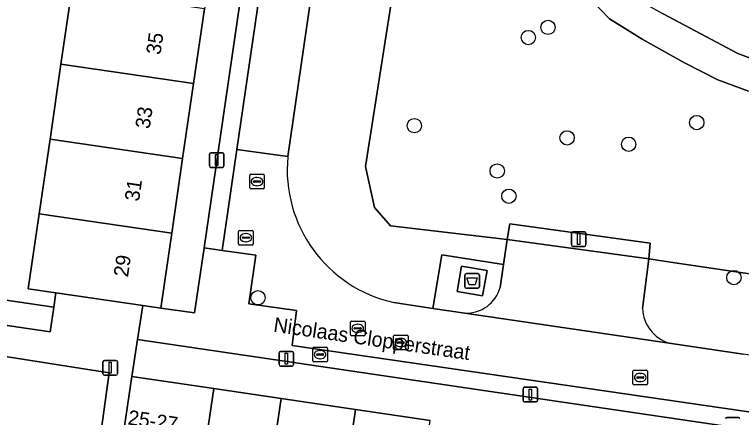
# Model space of a CAD drawing. Extents: x 161087 to 161926, y 382572 to 383873.
# Drawn here: x 161825.66 to 161875.31, y 383388.05 to 383415.57 of the extents above; entities that cross this region are included whole.
import ezdxf

# ---------------------------------------------------------------- set-up
doc = ezdxf.new("R2010")
doc.units = 0
for name, color, linetype in [('IMGEO_Afval_apart_plaats', 7, 'Continuous'), ('IMGEO_Boom', 7, 'Continuous'), ('IMGEO_Brandkraan', 7, 'Continuous'), ('IMGEO_Erf', 7, 'Continuous'), ('IMGEO_Gemengd_bos', 7, 'Continuous'), ('IMGEO_Groenvoorziening', 7, 'Continuous'), ('IMGEO_Haag', 7, 'Continuous'), ('IMGEO_Kolk', 7, 'Continuous'), ('IMGEO_Lichtmast', 7, 'Continuous'), ('IMGEO_Openbare_ruimte_label', 7, 'Continuous'), ('IMGEO_Pand', 7, 'Continuous'), ('IMGEO_Pand_nummerreeks', 7, 'Continuous'), ('IMGEO_Parkeervlak_open', 7, 'Continuous'), ('IMGEO_Rijbaan_lokaal_open', 7, 'Continuous'), ('IMGEO_Rioolput', 7, 'Continuous'), ('IMGEO_Voetpad_gesloten', 7, 'Continuous'), ('IMGEO_Voetpad_halfverhard', 7, 'Continuous'), ('IMGEO_Voetpad_open', 7, 'Continuous')]:
    doc.layers.add(name, color=color, linetype=linetype)

msp = doc.modelspace()

# ---------------------------------------------------------------- linework, layer by layer
at = {"layer": 'IMGEO_Afval_apart_plaats'}
for p, q in [((161856.423, 383396.977), (161856.423, 383397.777)), ((161856.423, 383397.777), (161856.423, 383396.977)), ((161856.523, 383397.877), (161857.313, 383397.877)), ((161857.313, 383397.877), (161856.523, 383397.877)), ((161857.413, 383397.777), (161857.413, 383396.977)), ((161857.413, 383396.977), (161857.413, 383397.777)), ((161857.313, 383396.877), (161856.523, 383396.877)), ((161856.523, 383396.877), (161857.313, 383396.877))]:
    msp.add_line(p, q, dxfattribs=at)
msp.add_lwpolyline([(161856.566, 383397.591), (161857.27, 383397.591), (161857.121, 383397.121), (161856.715, 383397.121), (161856.566, 383397.591)], dxfattribs=at)
for centre, start, end in [((161856.523, 383397.777), 90, 180), ((161856.523, 383397.777), 90, 180), ((161857.313, 383397.777), 0, 90), ((161857.313, 383397.777), 360, 90), ((161856.523, 383396.977), 180, 270), ((161856.523, 383396.977), 180, 270), ((161857.313, 383396.977), 270, 0), ((161857.313, 383396.977), 270, 0)]:
    msp.add_arc(centre, 0.1, start, end, dxfattribs=at)
at = {"layer": 'IMGEO_Boom'}
for centre in [(161862.1, 383414.693), (161860.753, 383414.001), (161852.972, 383407.981), (161872.258, 383408.192), (161863.404, 383407.149), (161867.611, 383406.714), (161858.63, 383404.89), (161859.427, 383403.165), (161874.795, 383397.608), (161842.288, 383396.229)]:
    msp.add_circle(centre, 0.489, dxfattribs=at)
at = {"layer": 'IMGEO_Brandkraan'}
for p, q in [((161846.03, 383391.923), (161846.03, 383392.775)), ((161846.105, 383392.849), (161846.957, 383392.849)), ((161846.518, 383392.629), (161846.543, 383392.629)), ((161847.031, 383392.775), (161847.031, 383391.923)), ((161846.289, 383392.343), (161846.289, 383392.355)), ((161846.727, 383392.306), (161846.329, 383392.306)), ((161846.332, 383392.392), (161846.73, 383392.392)), ((161846.541, 383392.069), (161846.516, 383392.069)), ((161846.773, 383392.355), (161846.773, 383392.343)), ((161846.957, 383391.849), (161846.105, 383391.849))]:
    msp.add_line(p, q, dxfattribs=at)
for points in [[(161846.03, 383391.923), (161846.03, 383392.775)], [(161846.105, 383392.849), (161846.957, 383392.849)], [(161847.031, 383392.775), (161847.031, 383391.923)], [(161846.957, 383391.849), (161846.105, 383391.849)]]:
    msp.add_lwpolyline(points, dxfattribs=at)
for centre, radius, start, end in [((161846.107, 383392.773), 0.0765, 91.552, 178.448), ((161846.107, 383392.773), 0.0765, 91.552, 178.448), ((161846.955, 383392.773), 0.0765, 1.552, 88.448), ((161846.955, 383392.773), 0.0765, 1.552, 88.448), ((161846.329, 383392.352), 0.0403, 85.8775, 175.7526), ((161846.326, 383392.342), 0.0366, 178.938, 274.7102), ((161846.73, 383392.349), 0.043, 264.8664, 352.4533), ((161846.734, 383392.354), 0.0386, 1.7309, 96.639), ((161846.107, 383391.925), 0.0765, 181.552, 268.448), ((161846.107, 383391.925), 0.0765, 181.552, 268.448), ((161846.955, 383391.925), 0.0765, 271.552, 358.448), ((161846.955, 383391.925), 0.0765, 271.552, 358.448)]:
    msp.add_arc(centre, radius, start, end, dxfattribs=at)
for centre, major_axis, ratio, start_param, end_param in [((161846.517, 383392.349), (-0.387, 0.002), 0.722429, 4.712389, 7.853982), ((161846.542, 383392.349), (-0.39, 0.002), 0.717154, 1.570796, 4.712389)]:
    msp.add_ellipse(centre, major_axis=major_axis, ratio=ratio, start_param=start_param, end_param=end_param, dxfattribs=at)
at = {"layer": 'IMGEO_Erf'}
for points in [[(161822.019, 383448.203), (161827.147, 383447.454), (161831.685, 383446.791), (161837.4, 383445.956), (161836.121, 383437.2), (161841.624, 383436.396), (161840.829, 383430.956), (161840.131, 383426.178), (161839.385, 383421.069), (161838.638, 383415.96), (161837.892, 383410.851), (161837.146, 383405.742), (161836.4, 383400.634), (161835.653, 383395.524), (161837.965, 383395.208), (161838.61, 383399.631), (161844.786, 383441.978), (161840.592, 383447.83), (161803.962, 383453.289)], [(161815.43, 383397.474), (161828.336, 383395.583), (161828.48, 383396.572), (161826.596, 383396.847), (161827.319, 383401.795), (161827.343, 383401.957), (161828.089, 383407.065), (161828.835, 383412.174), (161829.582, 383417.283), (161830.328, 383422.392), (161831.075, 383427.501), (161831.773, 383432.279), (161829.65, 383432.59), (161830.377, 383437.837), (161825.839, 383438.5), (161820.711, 383439.249)], [(161898.032, 383383.95), (161834.064, 383393.383), (161833.686, 383390.85), (161839.284, 383390.023), (161843.87, 383389.345), (161848.962, 383388.593), (161854.054, 383387.841)]]:
    msp.add_lwpolyline(points, dxfattribs=at)
at = {"layer": 'IMGEO_Gemengd_bos'}
for points in [[(161852.715, 383424.795), (161849.633, 383405.199), (161850.258, 383402.384), (161851.352, 383401.132), (161859.303, 383400.199), (161859.488, 383401.283), (161869.069, 383399.948), (161868.993, 383398.89), (161870.477, 383398.671), (161876.945, 383397.714)], [(161875.802, 383410.344), (161873.701, 383411.117), (161871.43, 383412.271), (161868.54, 383413.879), (161866.306, 383415.288), (161865.045, 383416.598)]]:
    msp.add_lwpolyline(points, dxfattribs=at)
at = {"layer": 'IMGEO_Groenvoorziening'}
for points in [[(161876.997, 383416.686), (161873.409, 383419.392), (161870.427, 383422.594), (161868.495, 383426.624), (161867.666, 383431.097), (161867.28, 383435.458), (161867.611, 383443.961), (161865.687, 383446.725), (161863.799, 383444.232), (161863.799, 383441.955), (161863.424, 383432.849), (161863.969, 383426.888), (161864.256, 383425.085), (161865.306, 383420.599), (161866.004, 383419.23), (161867.693, 383417.126), (161868.19, 383416.629), (161869.96, 383415.613), (161875.069, 383412.903), (161877.556, 383411.979)], [(161851.572, 383395.904), (161854.243, 383395.506), (161854.854, 383399.159), (161859.057, 383398.502), (161859.303, 383400.199), (161851.352, 383401.132), (161850.258, 383402.384), (161849.633, 383405.199), (161852.715, 383424.795)], [(161846.861, 383423.267), (161844.328, 383405.866)], [(161878.429, 383397.495), (161876.945, 383397.714), (161870.477, 383398.671), (161868.993, 383398.89), (161868.558, 383395.491)], [(161870.367, 383393.127), (161875.435, 383392.375)]]:
    msp.add_lwpolyline(points, dxfattribs=at)
msp.add_lwpolyline([(161859.303, 383400.199), (161863.823, 383399.588), (161868.993, 383398.89), (161869.069, 383399.948), (161859.488, 383401.283)], close=True, dxfattribs=at)
for centre, radius, start, end in [((161853.585, 383404.983), 9.299, 174.5502, 257.4964), ((161871.158, 383395.606), 2.602, 182.5406, 252.3079)]:
    msp.add_arc(centre, radius, start, end, dxfattribs=at)
at = {"layer": 'IMGEO_Haag'}
msp.add_lwpolyline([(161859.303, 383400.199), (161863.823, 383399.588), (161868.993, 383398.89), (161869.069, 383399.948), (161859.488, 383401.283)], close=True, dxfattribs=at)
at = {"layer": 'IMGEO_Kolk'}
for p, q in [((161840.967, 383399.905), (161840.967, 383400.757)), ((161841.042, 383400.831), (161841.894, 383400.831)), ((161841.455, 383400.611), (161841.48, 383400.611)), ((161841.968, 383400.757), (161841.968, 383399.905)), ((161841.226, 383400.325), (161841.226, 383400.337)), ((161841.664, 383400.288), (161841.266, 383400.288)), ((161841.269, 383400.374), (161841.667, 383400.374)), ((161841.478, 383400.051), (161841.453, 383400.051)), ((161841.71, 383400.337), (161841.71, 383400.325)), ((161841.894, 383399.831), (161841.042, 383399.831)), ((161851.543, 383392.746), (161851.543, 383393.598)), ((161851.618, 383393.672), (161852.47, 383393.672)), ((161852.031, 383393.452), (161852.056, 383393.452)), ((161852.544, 383393.598), (161852.544, 383392.746)), ((161851.802, 383393.166), (161851.802, 383393.178)), ((161852.24, 383393.129), (161851.842, 383393.129)), ((161851.845, 383393.215), (161852.243, 383393.215)), ((161852.286, 383393.178), (161852.286, 383393.166)), ((161852.47, 383392.672), (161851.618, 383392.672)), ((161852.054, 383392.892), (161852.029, 383392.892)), ((161867.899, 383390.356), (161867.899, 383391.208)), ((161867.974, 383391.282), (161868.826, 383391.282)), ((161868.387, 383391.062), (161868.412, 383391.062)), ((161868.9, 383391.208), (161868.9, 383390.356)), ((161868.158, 383390.776), (161868.158, 383390.788)), ((161868.596, 383390.739), (161868.198, 383390.739)), ((161868.201, 383390.825), (161868.599, 383390.825)), ((161868.41, 383390.502), (161868.385, 383390.502)), ((161868.642, 383390.788), (161868.642, 383390.776)), ((161868.826, 383390.282), (161867.974, 383390.282))]:
    msp.add_line(p, q, dxfattribs=at)
for points in [[(161840.967, 383399.905), (161840.967, 383400.757)], [(161841.042, 383400.831), (161841.894, 383400.831)], [(161841.968, 383400.757), (161841.968, 383399.905)], [(161841.894, 383399.831), (161841.042, 383399.831)], [(161851.543, 383392.746), (161851.543, 383393.598)], [(161851.618, 383393.672), (161852.47, 383393.672)], [(161852.544, 383393.598), (161852.544, 383392.746)], [(161852.47, 383392.672), (161851.618, 383392.672)], [(161867.899, 383390.356), (161867.899, 383391.208)], [(161867.974, 383391.282), (161868.826, 383391.282)], [(161868.9, 383391.208), (161868.9, 383390.356)], [(161868.826, 383390.282), (161867.974, 383390.282)]]:
    msp.add_lwpolyline(points, dxfattribs=at)
for centre, radius, start, end in [((161841.044, 383400.755), 0.0765, 91.552, 178.448), ((161841.044, 383400.755), 0.0765, 91.552, 178.448), ((161841.892, 383400.755), 0.0765, 1.552, 88.448), ((161841.892, 383400.755), 0.0765, 1.552, 88.448), ((161841.044, 383399.907), 0.0765, 181.552, 268.448), ((161841.044, 383399.907), 0.0765, 181.552, 268.448), ((161841.266, 383400.334), 0.0403, 85.8775, 175.7526), ((161841.263, 383400.324), 0.0366, 178.938, 274.7102), ((161841.667, 383400.331), 0.043, 264.8664, 352.4533), ((161841.671, 383400.336), 0.0386, 1.7309, 96.639), ((161841.892, 383399.907), 0.0765, 271.552, 358.448), ((161841.892, 383399.907), 0.0765, 271.552, 358.448), ((161851.62, 383393.596), 0.0765, 91.552, 178.448), ((161851.62, 383393.596), 0.0765, 91.552, 178.448), ((161852.468, 383393.596), 0.0765, 1.552, 88.448), ((161852.468, 383393.596), 0.0765, 1.552, 88.448), ((161851.842, 383393.175), 0.0403, 85.8775, 175.7526), ((161851.839, 383393.165), 0.0366, 178.938, 274.7102), ((161852.243, 383393.172), 0.043, 264.8664, 352.4533), ((161852.247, 383393.177), 0.0386, 1.7309, 96.639), ((161851.62, 383392.748), 0.0765, 181.552, 268.448), ((161851.62, 383392.748), 0.0765, 181.552, 268.448), ((161852.468, 383392.748), 0.0765, 271.552, 358.448), ((161852.468, 383392.748), 0.0765, 271.552, 358.448), ((161867.976, 383391.206), 0.0765, 91.552, 178.448), ((161867.976, 383391.206), 0.0765, 91.552, 178.448), ((161868.824, 383391.206), 0.0765, 1.552, 88.448), ((161868.824, 383391.206), 0.0765, 1.552, 88.448), ((161868.198, 383390.785), 0.0403, 85.8775, 175.7526), ((161868.195, 383390.775), 0.0366, 178.938, 274.7102), ((161868.599, 383390.782), 0.043, 264.8664, 352.4533), ((161868.603, 383390.787), 0.0386, 1.7309, 96.639), ((161867.976, 383390.358), 0.0765, 181.552, 268.448), ((161867.976, 383390.358), 0.0765, 181.552, 268.448), ((161868.824, 383390.358), 0.0765, 271.552, 358.448), ((161868.824, 383390.358), 0.0765, 271.552, 358.448)]:
    msp.add_arc(centre, radius, start, end, dxfattribs=at)
for centre, major_axis, ratio, start_param, end_param in [((161841.454, 383400.331), (-0.387, 0.002), 0.722429, 4.712389, 7.853982), ((161841.479, 383400.331), (-0.39, 0.002), 0.717154, 1.570796, 4.712389), ((161852.03, 383393.172), (-0.387, 0.002), 0.722429, 4.712389, 7.853982), ((161852.055, 383393.172), (-0.39, 0.002), 0.717154, 1.570796, 4.712389), ((161868.386, 383390.782), (-0.387, 0.002), 0.722429, 4.712389, 7.853982), ((161868.411, 383390.782), (-0.39, 0.002), 0.717154, 1.570796, 4.712389)]:
    msp.add_ellipse(centre, major_axis=major_axis, ratio=ratio, start_param=start_param, end_param=end_param, dxfattribs=at)
at = {"layer": 'IMGEO_Lichtmast'}
for p, q in [((161838.979, 383405.236), (161838.979, 383406.036)), ((161838.979, 383406.036), (161838.979, 383405.236)), ((161839.079, 383406.136), (161839.869, 383406.136)), ((161839.869, 383406.136), (161839.079, 383406.136)), ((161839.969, 383406.036), (161839.969, 383405.236)), ((161839.969, 383405.236), (161839.969, 383406.036)), ((161839.869, 383405.136), (161839.079, 383405.136)), ((161839.079, 383405.136), (161839.869, 383405.136)), ((161863.694, 383399.833), (161863.694, 383400.633)), ((161863.694, 383400.633), (161863.694, 383399.833)), ((161863.794, 383400.733), (161864.584, 383400.733)), ((161864.584, 383400.733), (161863.794, 383400.733)), ((161864.684, 383400.633), (161864.684, 383399.833)), ((161864.684, 383399.833), (161864.684, 383400.633)), ((161864.584, 383399.733), (161863.794, 383399.733)), ((161863.794, 383399.733), (161864.584, 383399.733)), ((161843.731, 383391.66), (161843.731, 383392.46)), ((161843.731, 383392.46), (161843.731, 383391.66)), ((161843.831, 383392.56), (161844.621, 383392.56)), ((161844.621, 383392.56), (161843.831, 383392.56)), ((161844.721, 383392.46), (161844.721, 383391.66)), ((161844.721, 383391.66), (161844.721, 383392.46)), ((161831.701, 383391.047), (161831.701, 383391.847)), ((161831.701, 383391.847), (161831.701, 383391.047)), ((161831.801, 383391.947), (161832.591, 383391.947)), ((161832.591, 383391.947), (161831.801, 383391.947)), ((161832.691, 383391.847), (161832.691, 383391.047)), ((161832.691, 383391.047), (161832.691, 383391.847)), ((161844.621, 383391.56), (161843.831, 383391.56)), ((161843.831, 383391.56), (161844.621, 383391.56)), ((161832.591, 383390.947), (161831.801, 383390.947)), ((161831.801, 383390.947), (161832.591, 383390.947)), ((161860.403, 383389.216), (161860.403, 383390.016)), ((161860.403, 383390.016), (161860.403, 383389.216)), ((161860.503, 383390.116), (161861.293, 383390.116)), ((161861.293, 383390.116), (161860.503, 383390.116)), ((161861.393, 383390.016), (161861.393, 383389.216)), ((161861.393, 383389.216), (161861.393, 383390.016)), ((161861.293, 383389.116), (161860.503, 383389.116)), ((161860.503, 383389.116), (161861.293, 383389.116)), ((161874.32, 383388.055), (161875.11, 383388.055)), ((161875.11, 383388.055), (161874.32, 383388.055))]:
    msp.add_line(p, q, dxfattribs=at)
for points in [[(161839.399, 383406.011), (161839.549, 383406.011), (161839.549, 383405.261), (161839.399, 383405.261), (161839.399, 383406.011)], [(161864.114, 383400.608), (161864.264, 383400.608), (161864.264, 383399.858), (161864.114, 383399.858), (161864.114, 383400.608)], [(161844.151, 383392.435), (161844.301, 383392.435), (161844.301, 383391.685), (161844.151, 383391.685), (161844.151, 383392.435)], [(161832.121, 383391.822), (161832.271, 383391.822), (161832.271, 383391.072), (161832.121, 383391.072), (161832.121, 383391.822)], [(161860.823, 383389.991), (161860.973, 383389.991), (161860.973, 383389.241), (161860.823, 383389.241), (161860.823, 383389.991)]]:
    msp.add_lwpolyline(points, dxfattribs=at)
for centre, start, end in [((161839.079, 383406.036), 90, 180), ((161839.079, 383406.036), 90, 180), ((161839.869, 383406.036), 0, 90), ((161839.869, 383406.036), 360, 90), ((161839.079, 383405.236), 180, 270), ((161839.079, 383405.236), 180, 270), ((161839.869, 383405.236), 270, 0), ((161839.869, 383405.236), 270, 0), ((161863.794, 383400.633), 90, 180), ((161863.794, 383400.633), 90, 180), ((161864.584, 383400.633), 0, 90), ((161864.584, 383400.633), 360, 90), ((161863.794, 383399.833), 180, 270), ((161863.794, 383399.833), 180, 270), ((161864.584, 383399.833), 270, 0), ((161864.584, 383399.833), 270, 0), ((161843.831, 383392.46), 90, 180), ((161843.831, 383392.46), 90, 180), ((161844.621, 383392.46), 0, 90), ((161844.621, 383392.46), 360, 90), ((161831.801, 383391.847), 90, 180), ((161831.801, 383391.847), 90, 180), ((161832.591, 383391.847), 0, 90), ((161832.591, 383391.847), 360, 90), ((161843.831, 383391.66), 180, 270), ((161843.831, 383391.66), 180, 270), ((161844.621, 383391.66), 270, 0), ((161844.621, 383391.66), 270, 0), ((161831.801, 383391.047), 180, 270), ((161831.801, 383391.047), 180, 270), ((161832.591, 383391.047), 270, 0), ((161832.591, 383391.047), 270, 0), ((161860.503, 383390.016), 90, 180), ((161860.503, 383390.016), 90, 180), ((161861.293, 383390.016), 0, 90), ((161861.293, 383390.016), 360, 90), ((161860.503, 383389.216), 180, 270), ((161860.503, 383389.216), 180, 270), ((161861.293, 383389.216), 270, 0), ((161861.293, 383389.216), 270, 0), ((161874.32, 383387.955), 90, 180), ((161874.32, 383387.955), 90, 180), ((161875.11, 383387.955), 0, 90), ((161875.11, 383387.955), 360, 90)]:
    msp.add_arc(centre, 0.1, start, end, dxfattribs=at)
at = {"layer": 'IMGEO_Pand'}
for points in [[(161829.582, 383417.283), (161828.835, 383412.174), (161837.892, 383410.851), (161838.638, 383415.96)], [(161828.835, 383412.174), (161828.089, 383407.065), (161837.146, 383405.742), (161837.892, 383410.851)], [(161836.4, 383400.634), (161837.146, 383405.742), (161828.089, 383407.065), (161827.343, 383401.957)], [(161827.343, 383401.957), (161827.319, 383401.795), (161826.596, 383396.847), (161828.48, 383396.572), (161834.423, 383395.704), (161835.653, 383395.524), (161836.4, 383400.634)], [(161815.43, 383397.474), (161815.358, 383397.485), (161815.111, 383395.813), (161828.09, 383393.901), (161828.336, 383395.583)], [(161837.966, 383381.105), (161839.284, 383390.023), (161833.686, 383390.85), (161832.046, 383379.744), (161837.289, 383378.969), (161837.642, 383378.917)], [(161837.966, 383381.105), (161842.552, 383380.427), (161843.87, 383389.345), (161839.284, 383390.023)], [(161848.962, 383388.593), (161843.87, 383389.345), (161842.552, 383380.427), (161842.913, 383380.374), (161847.644, 383379.675)], [(161848.962, 383388.593), (161847.644, 383379.675), (161852.736, 383378.923), (161854.054, 383387.841)]]:
    msp.add_lwpolyline(points, close=True, dxfattribs=at)
at = {"layer": 'IMGEO_Parkeervlak_open'}
for points in [[(161868.558, 383395.491), (161868.993, 383398.89), (161863.823, 383399.588), (161859.303, 383400.199), (161859.057, 383398.502), (161858.831, 383396.939)], [(161856.429, 383395.18), (161870.367, 383393.127)]]:
    msp.add_lwpolyline(points, dxfattribs=at)
msp.add_lwpolyline([(161831.482, 383386.492), (161832.135, 383391.094), (161814.902, 383393.811), (161814.24, 383389.006)], close=True, dxfattribs=at)
for centre, radius, start, end in [((161856.514, 383397.583), 2.404, 267.9633, 344.4678), ((161871.158, 383395.606), 2.602, 182.5406, 252.3079)]:
    msp.add_arc(centre, radius, start, end, dxfattribs=at)
at = {"layer": 'IMGEO_Rijbaan_lokaal_open'}
for points in [[(161842.558, 383452.468), (161841.301, 383452.653), (161840.774, 383449.067), (161844.596, 383448.506), (161844.431, 383447.258), (161844.144, 383445.08), (161846.453, 383444.673), (161840.853, 383406.365), (161844.328, 383405.866), (161846.861, 383423.267)], [(161844.328, 383405.866), (161840.853, 383406.365), (161839.844, 383399.464), (161842.141, 383399.147), (161841.664, 383395.809), (161844.925, 383395.36), (161844.631, 383392.974), (161898.214, 383385.179), (161901.586, 383384.689), (161905.129, 383384.189), (161904.111, 383386.394)], [(161856.429, 383395.18), (161854.243, 383395.506), (161851.572, 383395.904)], [(161899.938, 383388.859), (161897.371, 383389.232), (161894.056, 383389.707), (161875.435, 383392.375), (161870.367, 383393.127), (161856.429, 383395.18)]]:
    msp.add_lwpolyline(points, dxfattribs=at)
msp.add_arc((161853.585, 383404.983), 9.299, 174.5502, 257.4964, dxfattribs=at)
at = {"layer": 'IMGEO_Rioolput'}
for p, q in [((161841.723, 383403.735), (161841.723, 383404.587)), ((161841.798, 383404.661), (161842.65, 383404.661)), ((161842.211, 383404.441), (161842.236, 383404.441)), ((161842.724, 383404.587), (161842.724, 383403.735)), ((161841.982, 383404.155), (161841.982, 383404.167)), ((161842.42, 383404.118), (161842.022, 383404.118)), ((161842.025, 383404.204), (161842.423, 383404.204)), ((161842.234, 383403.881), (161842.209, 383403.881)), ((161842.466, 383404.167), (161842.466, 383404.155)), ((161842.65, 383403.661), (161841.798, 383403.661)), ((161848.6, 383393.713), (161848.6, 383394.565)), ((161848.675, 383394.639), (161849.527, 383394.639)), ((161849.601, 383394.565), (161849.601, 383393.713)), ((161848.859, 383394.133), (161848.859, 383394.145)), ((161849.297, 383394.096), (161848.899, 383394.096)), ((161848.902, 383394.182), (161849.3, 383394.182)), ((161849.088, 383394.419), (161849.113, 383394.419)), ((161849.343, 383394.145), (161849.343, 383394.133)), ((161849.527, 383393.639), (161848.675, 383393.639)), ((161849.111, 383393.859), (161849.086, 383393.859))]:
    msp.add_line(p, q, dxfattribs=at)
for points in [[(161841.723, 383403.735), (161841.723, 383404.587)], [(161841.798, 383404.661), (161842.65, 383404.661)], [(161842.724, 383404.587), (161842.724, 383403.735)], [(161842.65, 383403.661), (161841.798, 383403.661)], [(161848.6, 383393.713), (161848.6, 383394.565)], [(161848.675, 383394.639), (161849.527, 383394.639)], [(161849.601, 383394.565), (161849.601, 383393.713)], [(161849.527, 383393.639), (161848.675, 383393.639)]]:
    msp.add_lwpolyline(points, dxfattribs=at)
for centre, radius, start, end in [((161841.8, 383404.585), 0.0765, 91.552, 178.448), ((161841.8, 383404.585), 0.0765, 91.552, 178.448), ((161842.648, 383404.585), 0.0765, 1.552, 88.448), ((161842.648, 383404.585), 0.0765, 1.552, 88.448), ((161842.022, 383404.164), 0.0403, 85.8775, 175.7526), ((161842.019, 383404.154), 0.0366, 178.938, 274.7102), ((161842.423, 383404.161), 0.043, 264.8664, 352.4533), ((161842.427, 383404.166), 0.0386, 1.7309, 96.639), ((161841.8, 383403.737), 0.0765, 181.552, 268.448), ((161841.8, 383403.737), 0.0765, 181.552, 268.448), ((161842.648, 383403.737), 0.0765, 271.552, 358.448), ((161842.648, 383403.737), 0.0765, 271.552, 358.448), ((161848.677, 383394.563), 0.0765, 91.552, 178.448), ((161848.677, 383394.563), 0.0765, 91.552, 178.448), ((161849.525, 383394.563), 0.0765, 1.552, 88.448), ((161849.525, 383394.563), 0.0765, 1.552, 88.448), ((161848.899, 383394.142), 0.0403, 85.8775, 175.7526), ((161848.896, 383394.132), 0.0366, 178.938, 274.7102), ((161849.3, 383394.139), 0.043, 264.8664, 352.4533), ((161849.304, 383394.144), 0.0386, 1.7309, 96.639), ((161848.677, 383393.715), 0.0765, 181.552, 268.448), ((161848.677, 383393.715), 0.0765, 181.552, 268.448), ((161849.525, 383393.715), 0.0765, 271.552, 358.448), ((161849.525, 383393.715), 0.0765, 271.552, 358.448)]:
    msp.add_arc(centre, radius, start, end, dxfattribs=at)
for centre, major_axis, ratio, start_param, end_param in [((161842.21, 383404.161), (-0.387, 0.002), 0.722429, 4.712389, 7.853982), ((161842.235, 383404.161), (-0.39, 0.002), 0.717154, 1.570796, 4.712389), ((161849.087, 383394.139), (-0.387, 0.002), 0.722429, 4.712389, 7.853982), ((161849.112, 383394.139), (-0.39, 0.002), 0.717154, 1.570796, 4.712389)]:
    msp.add_ellipse(centre, major_axis=major_axis, ratio=ratio, start_param=start_param, end_param=end_param, dxfattribs=at)
at = {"layer": 'IMGEO_Voetpad_gesloten'}
msp.add_lwpolyline([(161857.936, 383398.09), (161856.202, 383398.392), (161855.901, 383396.663), (161857.635, 383396.361)], close=True, dxfattribs=at)
at = {"layer": 'IMGEO_Voetpad_halfverhard'}
for points in [[(161865.045, 383416.598), (161866.306, 383415.288), (161868.54, 383413.879), (161871.43, 383412.271), (161873.701, 383411.117), (161875.802, 383410.344)], [(161877.556, 383411.979), (161875.069, 383412.903), (161869.96, 383415.613)]]:
    msp.add_lwpolyline(points, dxfattribs=at)
at = {"layer": 'IMGEO_Voetpad_open'}
for points in [[(161844.431, 383447.258), (161844.596, 383448.506), (161840.774, 383449.067), (161840.592, 383447.83), (161844.786, 383441.978), (161838.61, 383399.631), (161839.844, 383399.464), (161840.853, 383406.365), (161846.453, 383444.673), (161844.144, 383445.08)], [(161844.925, 383395.36), (161841.664, 383395.809), (161842.141, 383399.147), (161839.844, 383399.464), (161838.61, 383399.631), (161837.965, 383395.208), (161835.653, 383395.524), (161834.423, 383395.704), (161834.064, 383393.383), (161898.032, 383383.95), (161898.214, 383385.179), (161844.631, 383392.974)], [(161857.635, 383396.361), (161855.901, 383396.663), (161856.202, 383398.392), (161857.936, 383398.09)], [(161834.064, 383393.383), (161834.423, 383395.704), (161828.48, 383396.572), (161828.336, 383395.583), (161828.09, 383393.901), (161815.111, 383395.813), (161813.664, 383396.026), (161813.358, 383393.955), (161812.646, 383388.765), (161812.875, 383388.733), (161812.973, 383389.191), (161814.24, 383389.006), (161814.902, 383393.811), (161832.135, 383391.094), (161831.482, 383386.492), (161830.632, 383380.694), (161829.99, 383375.939), (161835.191, 383375.176), (161834.112, 383367.585), (161835.612, 383367.355), (161836.17, 383371.215), (161837.289, 383378.969), (161832.046, 383379.744), (161833.686, 383390.85)]]:
    msp.add_lwpolyline(points, close=True, dxfattribs=at)
for points in [[(161859.057, 383398.502), (161854.854, 383399.159), (161854.243, 383395.506), (161856.429, 383395.18)], [(161858.831, 383396.939), (161859.057, 383398.502)]]:
    msp.add_lwpolyline(points, dxfattribs=at)
msp.add_arc((161856.514, 383397.583), 2.404, 267.9633, 344.4678, dxfattribs=at)

# ---------------------------------------------------------------- texts
at = {"layer": 'IMGEO_Openbare_ruimte_label'}
msp.add_text('Nicolaas Clopperstraat', height=1, rotation=351.7241, dxfattribs=at).set_placement((161843.309, 383393.918))
at = {"layer": 'IMGEO_Pand_nummerreeks'}
for s, rotation, p in [('35', 81.6889, (161835.628, 383412.787)), ('33', 81.6889, (161834.889, 383407.725)), ('31', 81.6889, (161834.166, 383402.775)), ('29', 81.6889, (161833.41, 383397.602)), ('25-27', 351.5964, (161833.358, 383387.583))]:
    msp.add_text(s, height=1, rotation=rotation, dxfattribs=at).set_placement(p)

doc.saveas('drawing.dxf')
